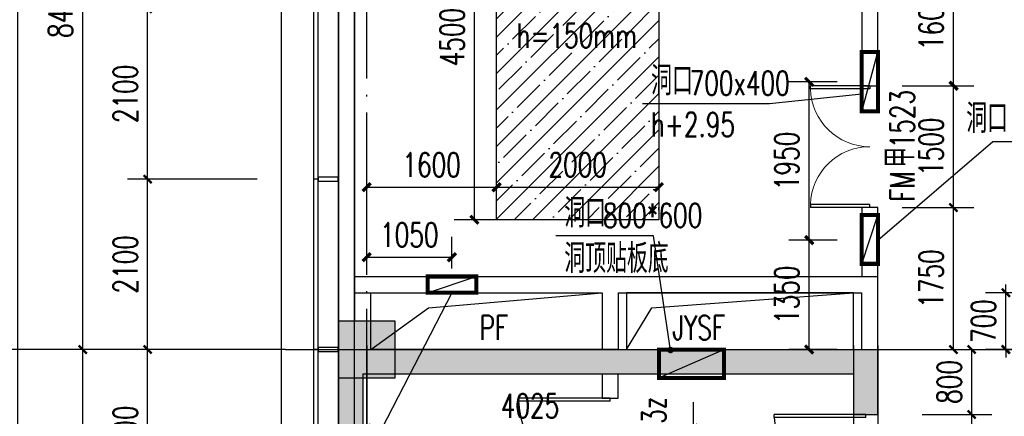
# Model space of a CAD drawing. Extents: x 797781 to 1255204, y 21234 to 1024248.
# Tile 676 of 1056: x 892231 to 904366, y 768608 to 773496. Entities that reach past the tile are written whole.
import ezdxf

# ---------------------------------------------------------------- set-up
doc = ezdxf.new("R2010")
doc.units = 0
doc.header["$LTSCALE"] = 1000
doc.header["$MEASUREMENT"] = 0
doc.linetypes.add('230303生产综合楼-平面图_t8$0$DOTE', pattern=[2.42, 2, -0.2, 0.02, -0.2])
for name, color, linetype in [('230303生产综合楼-平面图_t8$0$3T_WOOD', 21, 'Continuous'), ('230303生产综合楼-平面图_t8$0$AXIS', 3, 'Continuous'), ('230303生产综合楼-平面图_t8$0$COLUMN', 40, 'Continuous'), ('230303生产综合楼-平面图_t8$0$CURTWALL', 4, 'Continuous'), ('230303生产综合楼-平面图_t8$0$DIM_LEAD', 3, 'Continuous'), ('230303生产综合楼-平面图_t8$0$DOOR_FIRE', 4, 'Continuous'), ('230303生产综合楼-平面图_t8$0$DOOR_FIRE_TEXT', 7, 'Continuous'), ('230303生产综合楼-平面图_t8$0$DOTE', 1, '230303生产综合楼-平面图_t8$0$DOTE'), ('230303生产综合楼-平面图_t8$0$PUB_DIM', 3, 'Continuous'), ('230303生产综合楼-平面图_t8$0$PUB_HATCH', 8, 'Continuous'), ('230303生产综合楼-平面图_t8$0$PUB_TEXT', 7, 'Continuous'), ('230303生产综合楼-平面图_t8$0$STAIR', 2, 'Continuous'), ('230303生产综合楼-平面图_t8$0$WALL', 40, 'Continuous'), ('230303生产综合楼-平面图_t8$0$条件', 7, 'Continuous'), ('230303生产综合楼-平面图_t8$0$板洞', 6, 'Continuous'), ('230303生产综合楼-平面图_t8$0$水管', 4, 'Continuous'), ('230303生产综合楼-平面图_t8$0$看线', 115, 'Continuous'), ('A-暖通提建筑洞口', 1, 'Continuous'), ('DIM_LEAD', 3, 'Continuous'), ('DUCT-新风设备标注', 3, 'Continuous'), ('PUB_DIM', 3, 'Continuous'), ('PUB_HATCH', 8, 'Continuous'), ('PUB_TEXT', 7, 'Continuous'), ('空调洞口', 1, 'Continuous')]:
    doc.layers.add(name, color=color, linetype=linetype)
doc.styles.add('230303生产综合楼-平面图_t8$0$_TCH_DIM', font='SIMPLEX', dxfattribs={"bigfont": 'GBCBIG'})
doc.styles.add('230303生产综合楼-平面图_T8$0$_TCH_DIM_T3', font='SIMPLEX', dxfattribs={"width": 0.705882, "bigfont": 'GBCBIG'})
doc.styles.add('230303生产综合楼-平面图_t8$0$_TCH_WINDOW', font='SIMPLEX', dxfattribs={"height": 3.5, "bigfont": 'GBCBIG'})
doc.styles.add('_TCH_DIM', font='SIMPLEX', dxfattribs={"bigfont": 'GBCBIG'})
doc.styles.add('_TCH_DIM_T3', font='SIMPLEX', dxfattribs={"width": 0.705882, "bigfont": 'GBCBIG'})
doc.dimstyles.new('230303生产综合楼-平面图_T8$0$_TCH_ARCH&&100', dxfattribs={"dimtxt": 297.5, "dimasz": 100, "dimexe": 250, "dimexo": 300, "dimgap": 126.25, "dimtad": 1, "dimdec": 0, "dimzin": 0, "dimdsep": 46, "dimtxsty": '230303生产综合楼-平面图_T8$0$_TCH_DIM_T3', "dimblk": '230303生产综合楼-平面图_t8$0$_ArchTick', "dimcen": 0.09, "dimclrt": 7, "dimazin": 2, "dimtfac": 1, "dimtdec": 0, "dimtix": 1, "dimtmove": 2, "dimatfit": 3, "dimfxl": 1, "dimtolj": 1, "dimtzin": 0, "dimarcsym": 0})
doc.dimstyles.new('_TCH_ARCH&&100', dxfattribs={"dimtxt": 297.5, "dimasz": 100, "dimexe": 250, "dimexo": 300, "dimgap": 126.25, "dimtad": 1, "dimdec": 0, "dimzin": 0, "dimdsep": 46, "dimtxsty": '_TCH_DIM_T3', "dimblk": 'ARCHTICK', "dimcen": 0.09, "dimclrt": 7, "dimazin": 2, "dimtfac": 1, "dimtdec": 0, "dimtix": 1, "dimtmove": 2, "dimatfit": 3, "dimfxl": 1, "dimtolj": 1, "dimtzin": 0, "dimarcsym": 0})

# ---------------------------------------------------------------- blocks, each defined once
blk = doc.blocks.new('_ArchTick')
at = {"color": 0, "linetype": 'ByBlock', "const_width": 0.4}
blk.add_lwpolyline([(-0.5, -0.5), (0.5, 0.5)], dxfattribs=at)
blk = doc.blocks.new('*D6692')
at = {"layer": 'Defpoints', "color": 0, "transparency": 16777216}
for p in [(695604, 763846), (696236, 763846), (695604, 762246)]:
    blk.add_point(p, dxfattribs=at)
at = {"layer": 'PUB_DIM', "color": 0, "lineweight": -2, "transparency": 16777216}
for p, q in [((695904, 763846), (696486, 763846)), ((696236, 762246), (696236, 763846)), ((695904, 762246), (696486, 762246))]:
    blk.add_line(p, q, dxfattribs=at)
at = {"layer": 'PUB_DIM', "color": 0, "lineweight": -2, "transparency": 16777216, "xscale": 100, "yscale": 100, "zscale": 100}
for p, rotation in [((696236, 763846), 90), ((696236, 762246), 270)]:
    blk.add_blockref('_ArchTick', p, dxfattribs=dict(at, rotation=rotation))
at = {"layer": 'PUB_DIM', "color": 7, "transparency": 16777216, "insert": (695961, 763046), "char_height": 297.5, "attachment_point": 5, "rotation": 90, "style": '_TCH_DIM_T3'}
blk.add_mtext('\\A1;1600', dxfattribs=at)
blk = doc.blocks.new('*D6601')
at = {"layer": 'Defpoints', "color": 0, "transparency": 16777216}
for p in [(674231, 778588), (673181, 778150), (674231, 778150)]:
    blk.add_point(p, dxfattribs=at)
at = {"layer": 'PUB_DIM', "color": 0, "lineweight": -2, "transparency": 16777216}
for p, q in [((673181, 778450), (673181, 778838)), ((674231, 778450), (674231, 778838)), ((673181, 778588), (674231, 778588))]:
    blk.add_line(p, q, dxfattribs=at)
at = {"layer": 'PUB_DIM', "color": 0, "lineweight": -2, "transparency": 16777216, "xscale": 100, "yscale": 100, "zscale": 100, "rotation": 180}
blk.add_blockref('_ArchTick', (673181, 778588), dxfattribs=at)
at = {"layer": 'PUB_DIM', "color": 0, "lineweight": -2, "transparency": 16777216, "xscale": 100, "yscale": 100, "zscale": 100}
blk.add_blockref('_ArchTick', (674231, 778588), dxfattribs=at)
at = {"layer": 'PUB_DIM', "color": 7, "transparency": 16777216, "insert": (673706, 778863), "char_height": 297.5, "attachment_point": 5, "style": '_TCH_DIM_T3'}
blk.add_mtext('\\A1;1050', dxfattribs=at)
blk = doc.blocks.new('*D6604')
at = {"layer": 'Defpoints', "color": 0, "transparency": 16777216}
for p in [(678634, 778799), (679281, 778799), (679281, 777450)]:
    blk.add_point(p, dxfattribs=at)
at = {"layer": 'PUB_DIM', "color": 0, "lineweight": -2, "transparency": 16777216}
for p, q in [((678981, 778799), (678384, 778799)), ((678634, 777450), (678634, 778799)), ((678981, 777450), (678384, 777450))]:
    blk.add_line(p, q, dxfattribs=at)
at = {"layer": 'PUB_DIM', "color": 0, "lineweight": -2, "transparency": 16777216, "xscale": 100, "yscale": 100, "zscale": 100}
for p, rotation in [((678634, 778799), 90), ((678634, 777450), 270)]:
    blk.add_blockref('_ArchTick', p, dxfattribs=dict(at, rotation=rotation))
at = {"layer": 'PUB_DIM', "color": 7, "transparency": 16777216, "insert": (678359, 778125), "char_height": 297.5, "attachment_point": 5, "rotation": 90, "style": '_TCH_DIM_T3'}
blk.add_mtext('\\A1;1350', dxfattribs=at)
blk = doc.blocks.new('*D6605')
at = {"layer": 'Defpoints', "color": 0, "transparency": 16777216}
for p in [(678634, 780749), (679281, 780749), (679281, 778799)]:
    blk.add_point(p, dxfattribs=at)
at = {"layer": 'PUB_DIM', "color": 0, "lineweight": -2, "transparency": 16777216}
for p, q in [((678981, 780749), (678384, 780749)), ((678634, 778799), (678634, 780749)), ((678981, 778799), (678384, 778799))]:
    blk.add_line(p, q, dxfattribs=at)
at = {"layer": 'PUB_DIM', "color": 0, "lineweight": -2, "transparency": 16777216, "xscale": 100, "yscale": 100, "zscale": 100}
for p, rotation in [((678634, 780749), 90), ((678634, 778799), 270)]:
    blk.add_blockref('_ArchTick', p, dxfattribs=dict(at, rotation=rotation))
at = {"layer": 'PUB_DIM', "color": 7, "transparency": 16777216, "insert": (678359, 779774), "char_height": 297.5, "attachment_point": 5, "rotation": 90, "style": '_TCH_DIM_T3'}
blk.add_mtext('\\A1;1950', dxfattribs=at)
blk = doc.blocks.new('230303生产综合楼-平面图_t8$0$_ArchTick')
at = {"color": 0, "linetype": 'ByBlock', "const_width": 0.3}
blk.add_lwpolyline([(-0.5, -0.5), (0.5, 0.5)], dxfattribs=at)
blk = doc.blocks.new('*D6336')
at = {"layer": '230303生产综合楼-平面图_t8$0$PUB_DIM', "color": 0, "lineweight": -2, "transparency": 16777216}
for p, q in [((1032881, 565950), (1032881, 566050)), ((1033030, 565950), (1032631, 565950)), ((1032881, 565250), (1032881, 565950)), ((1033030, 565250), (1032631, 565250)), ((1032881, 565250), (1032881, 565150))]:
    blk.add_line(p, q, dxfattribs=at)
at = {"layer": 'Defpoints', "color": 0, "transparency": 16777216}
for p in [(1032881, 565950), (1033330, 565950), (1033330, 565250)]:
    blk.add_point(p, dxfattribs=at)
at = {"layer": '230303生产综合楼-平面图_t8$0$PUB_DIM', "color": 0, "lineweight": -2, "transparency": 16777216, "xscale": 100, "yscale": 100, "zscale": 100}
for p, rotation in [((1032881, 565950), 270), ((1032881, 565250), 90)]:
    blk.add_blockref('230303生产综合楼-平面图_t8$0$_ArchTick', p, dxfattribs=dict(at, rotation=rotation))
at = {"layer": '230303生产综合楼-平面图_t8$0$PUB_DIM', "color": 7, "transparency": 16777216, "insert": (1032606, 565600), "char_height": 297.5, "attachment_point": 5, "rotation": 90, "style": '230303生产综合楼-平面图_T8$0$_TCH_DIM_T3'}
blk.add_mtext('\\A1;700', dxfattribs=at)
blk = doc.blocks.new('230303生产综合楼-平面图_t8$0$6WLGJ')
at = {"layer": '230303生产综合楼-平面图_t8$0$3T_WOOD'}
for points in [[(1012941, 380487), (1012891, 380487)], [(1012941, 378387), (1012891, 378387)], [(1012941, 378387), (1012891, 378387)]]:
    blk.add_lwpolyline(points, dxfattribs=at)
for points in [[(1012941, 380512), (1012941, 380462), (1013191, 380462), (1013191, 380512)], [(1012941, 378412), (1012941, 378362), (1013191, 378362), (1013191, 378412)]]:
    blk.add_lwpolyline(points, close=True, dxfattribs=at)
blk = doc.blocks.new('230303生产综合楼-平面图_t8$0$$DorLib2D$00000225')
at = {"color": 0}
for p, q in [((0.475, -0.0014), (0.475, 0.7521)), ((0.475, 0.7521), (0.5, 0.7521)), ((0.5, -0.0014), (0.5, 0.7521)), ((-0.5, 0), (-0.5, 0.252)), ((-0.475, 0.252), (-0.5, 0.252)), ((-0.475, 0), (-0.475, 0.252)), ((-0.475, 0), (-0.5, 0)), ((0.475, -0.0014), (0.5, -0.0014))]:
    blk.add_line(p, q, dxfattribs=at)
for centre, radius, start, end in [((0.5046, -0.0019), 0.7546, 92.24927, 179.72377), ((-0.5008, 0.0026), 0.2508, 359.78987, 84.09744)]:
    blk.add_arc(centre, radius, start, end, dxfattribs=at)
blk = doc.blocks.new('*D6264')
at = {"layer": '230303生产综合楼-平面图_t8$0$PUB_DIM', "color": 0, "lineweight": -2, "transparency": 16777216}
for p, q in [((729893, 280068), (730754, 280068)), ((730504, 278568), (730504, 280068)), ((729893, 278568), (730754, 278568))]:
    blk.add_line(p, q, dxfattribs=at)
at = {"layer": 'Defpoints', "color": 0, "transparency": 16777216}
for p in [(729593, 280068), (730504, 280068), (729593, 278568)]:
    blk.add_point(p, dxfattribs=at)
at = {"layer": '230303生产综合楼-平面图_t8$0$PUB_DIM', "color": 0, "lineweight": -2, "transparency": 16777216, "xscale": 100, "yscale": 100, "zscale": 100}
for p, rotation in [((730504, 280068), 90), ((730504, 278568), 270)]:
    blk.add_blockref('230303生产综合楼-平面图_t8$0$_ArchTick', p, dxfattribs=dict(at, rotation=rotation))
at = {"layer": '230303生产综合楼-平面图_t8$0$PUB_DIM', "color": 7, "transparency": 16777216, "insert": (730229, 279318), "char_height": 297.5, "attachment_point": 5, "rotation": 90, "style": '230303生产综合楼-平面图_T8$0$_TCH_DIM_T3'}
blk.add_mtext('\\A1;1500', dxfattribs=at)
blk = doc.blocks.new('*D6265')
at = {"layer": '230303生产综合楼-平面图_t8$0$PUB_DIM', "color": 0, "lineweight": -2, "transparency": 16777216}
for p, q in [((729893, 280868), (730754, 280868)), ((730504, 280068), (730504, 280868)), ((729893, 280068), (730754, 280068))]:
    blk.add_line(p, q, dxfattribs=at)
at = {"layer": 'Defpoints', "color": 0, "transparency": 16777216}
for p in [(729593, 280868), (730504, 280868), (729593, 280068)]:
    blk.add_point(p, dxfattribs=at)
at = {"layer": '230303生产综合楼-平面图_t8$0$PUB_DIM', "color": 0, "lineweight": -2, "transparency": 16777216, "xscale": 100, "yscale": 100, "zscale": 100}
for p, rotation in [((730504, 280868), 90), ((730504, 280068), 270)]:
    blk.add_blockref('230303生产综合楼-平面图_t8$0$_ArchTick', p, dxfattribs=dict(at, rotation=rotation))
at = {"layer": '230303生产综合楼-平面图_t8$0$PUB_DIM', "color": 7, "transparency": 16777216, "insert": (730229, 280468), "char_height": 297.5, "attachment_point": 5, "rotation": 90, "style": '230303生产综合楼-平面图_T8$0$_TCH_DIM_T3'}
blk.add_mtext('\\A1;800', dxfattribs=at)
blk = doc.blocks.new('*D6268')
at = {"layer": '230303生产综合楼-平面图_t8$0$PUB_DIM', "color": 0, "lineweight": -2, "transparency": 16777216}
for p, q in [((723048, 280218), (723048, 279648)), ((727073, 280218), (727073, 279648)), ((723048, 279898), (727073, 279898))]:
    blk.add_line(p, q, dxfattribs=at)
at = {"layer": 'Defpoints', "color": 0, "transparency": 16777216}
for p in [(723048, 280518), (727073, 280518), (727073, 279898)]:
    blk.add_point(p, dxfattribs=at)
at = {"layer": '230303生产综合楼-平面图_t8$0$PUB_DIM', "color": 0, "lineweight": -2, "transparency": 16777216, "xscale": 100, "yscale": 100, "zscale": 100}
for p, rotation in [((723048, 279898), 179.9996563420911), ((727073, 279898), 359.9996563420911)]:
    blk.add_blockref('230303生产综合楼-平面图_t8$0$_ArchTick', p, dxfattribs=dict(at, rotation=rotation))
at = {"layer": '230303生产综合楼-平面图_t8$0$PUB_DIM', "color": 7, "transparency": 16777216, "insert": (725061, 280173), "char_height": 297.5, "attachment_point": 5, "rotation": 359.9997, "style": '230303生产综合楼-平面图_T8$0$_TCH_DIM_T3'}
blk.add_mtext('\\A1;4025', dxfattribs=at)
blk = doc.blocks.new('*D2484')
at = {"layer": 'Defpoints', "color": 0, "transparency": 16777216}
for p in [(896508, 769781), (902508, 769781), (902508, 767383)]:
    blk.add_point(p, dxfattribs=at)
at = {"layer": 'PUB_DIM', "color": 0, "lineweight": -2, "transparency": 16777216}
for p, q in [((896508, 769481), (896508, 767133)), ((902508, 769481), (902508, 767133)), ((896508, 767383), (902508, 767383))]:
    blk.add_line(p, q, dxfattribs=at)
at = {"layer": 'PUB_DIM', "color": 0, "lineweight": -2, "transparency": 16777216, "xscale": 100, "yscale": 100, "zscale": 100, "rotation": 180}
blk.add_blockref('_ArchTick', (896508, 767383), dxfattribs=at)
at = {"layer": 'PUB_DIM', "color": 0, "lineweight": -2, "transparency": 16777216, "xscale": 100, "yscale": 100, "zscale": 100}
blk.add_blockref('_ArchTick', (902508, 767383), dxfattribs=at)
at = {"layer": 'PUB_DIM', "color": 7, "transparency": 16777216, "insert": (899508, 767658), "char_height": 297.5, "attachment_point": 5, "style": '_TCH_DIM_T3'}
blk.add_mtext('\\A1;6000', dxfattribs=at)
blk = doc.blocks.new('*D2485')
at = {"layer": 'Defpoints', "color": 0, "transparency": 16777216}
for p in [(902508, 769781), (902808, 769781), (902808, 767383)]:
    blk.add_point(p, dxfattribs=at)
at = {"layer": 'PUB_DIM', "color": 0, "lineweight": -2, "transparency": 16777216}
for p, q in [((902508, 769481), (902508, 767133)), ((902808, 769481), (902808, 767133)), ((902508, 767383), (902808, 767383))]:
    blk.add_line(p, q, dxfattribs=at)
at = {"layer": 'PUB_DIM', "color": 0, "lineweight": -2, "transparency": 16777216, "xscale": 100, "yscale": 100, "zscale": 100, "rotation": 180}
blk.add_blockref('_ArchTick', (902508, 767383), dxfattribs=at)
at = {"layer": 'PUB_DIM', "color": 0, "lineweight": -2, "transparency": 16777216, "xscale": 100, "yscale": 100, "zscale": 100}
blk.add_blockref('_ArchTick', (902808, 767383), dxfattribs=at)
at = {"layer": 'PUB_DIM', "color": 7, "transparency": 16777216, "insert": (903178, 767658), "char_height": 297.5, "attachment_point": 5, "style": '_TCH_DIM_T3'}
blk.add_mtext('\\A1;300', dxfattribs=at)
blk = doc.blocks.new('*D2972')
at = {"layer": 'Defpoints', "color": 0, "transparency": 16777216}
for p in [(897835, 775531), (898667, 775531), (898667, 771031)]:
    blk.add_point(p, dxfattribs=at)
at = {"layer": 'PUB_DIM', "color": 0, "lineweight": -2, "transparency": 16777216}
for p, q in [((898367, 775531), (897585, 775531)), ((897835, 771031), (897835, 775531)), ((898367, 771031), (897585, 771031))]:
    blk.add_line(p, q, dxfattribs=at)
at = {"layer": 'PUB_DIM', "color": 0, "lineweight": -2, "transparency": 16777216, "xscale": 100, "yscale": 100, "zscale": 100}
for p, rotation in [((897835, 775531), 90), ((897835, 771031), 270)]:
    blk.add_blockref('_ArchTick', p, dxfattribs=dict(at, rotation=rotation))
at = {"layer": 'PUB_DIM', "color": 7, "transparency": 16777216, "insert": (897560, 773281), "char_height": 297.5, "attachment_point": 5, "rotation": 90, "style": '_TCH_DIM_T3'}
blk.add_mtext('\\A1;4500', dxfattribs=at)
blk = doc.blocks.new('*D2974')
at = {"layer": 'Defpoints', "color": 0, "transparency": 16777216}
for p in [(896508, 771449), (898108, 771449), (898108, 771432)]:
    blk.add_point(p, dxfattribs=at)
at = {"layer": 'PUB_DIM', "color": 0, "lineweight": -2, "transparency": 16777216}
for p, q in [((896508, 771432), (898108, 771432)), ((896508, 771149), (896508, 771182)), ((898108, 771149), (898108, 771182))]:
    blk.add_line(p, q, dxfattribs=at)
at = {"layer": 'PUB_DIM', "color": 0, "lineweight": -2, "transparency": 16777216, "xscale": 100, "yscale": 100, "zscale": 100, "rotation": 180}
blk.add_blockref('_ArchTick', (896508, 771432), dxfattribs=at)
at = {"layer": 'PUB_DIM', "color": 0, "lineweight": -2, "transparency": 16777216, "xscale": 100, "yscale": 100, "zscale": 100}
blk.add_blockref('_ArchTick', (898108, 771432), dxfattribs=at)
at = {"layer": 'PUB_DIM', "color": 7, "transparency": 16777216, "insert": (897308, 771707), "char_height": 297.5, "attachment_point": 5, "style": '_TCH_DIM_T3'}
blk.add_mtext('\\A1;1600', dxfattribs=at)
blk = doc.blocks.new('*D2975')
at = {"layer": 'Defpoints', "color": 0, "transparency": 16777216}
for p in [(898108, 771449), (900108, 771449), (900108, 771432)]:
    blk.add_point(p, dxfattribs=at)
at = {"layer": 'PUB_DIM', "color": 0, "lineweight": -2, "transparency": 16777216}
for p, q in [((898108, 771432), (900108, 771432)), ((898108, 771149), (898108, 771182)), ((900108, 771149), (900108, 771182))]:
    blk.add_line(p, q, dxfattribs=at)
at = {"layer": 'PUB_DIM', "color": 0, "lineweight": -2, "transparency": 16777216, "xscale": 100, "yscale": 100, "zscale": 100, "rotation": 180}
blk.add_blockref('_ArchTick', (898108, 771432), dxfattribs=at)
at = {"layer": 'PUB_DIM', "color": 0, "lineweight": -2, "transparency": 16777216, "xscale": 100, "yscale": 100, "zscale": 100}
blk.add_blockref('_ArchTick', (900108, 771432), dxfattribs=at)
at = {"layer": 'PUB_DIM', "color": 7, "transparency": 16777216, "insert": (899108, 771707), "char_height": 297.5, "attachment_point": 5, "style": '_TCH_DIM_T3'}
blk.add_mtext('\\A1;2000', dxfattribs=at)
blk = doc.blocks.new('*D4780')
at = {"layer": '230303生产综合楼-平面图_t8$0$PUB_DIM', "color": 0, "lineweight": -2, "transparency": 16777216}
for p, q in [((903108, 772681), (903989, 772681)), ((903739, 771181), (903739, 772681)), ((903108, 771181), (903989, 771181))]:
    blk.add_line(p, q, dxfattribs=at)
at = {"layer": 'Defpoints', "color": 0, "transparency": 16777216}
for p in [(902808, 772681), (903739, 772681), (902808, 771181)]:
    blk.add_point(p, dxfattribs=at)
at = {"layer": '230303生产综合楼-平面图_t8$0$PUB_DIM', "color": 0, "lineweight": -2, "transparency": 16777216, "xscale": 100, "yscale": 100, "zscale": 100}
for p, rotation in [((903739, 772681), 90), ((903739, 771181), 270)]:
    blk.add_blockref('230303生产综合楼-平面图_t8$0$_ArchTick', p, dxfattribs=dict(at, rotation=rotation))
at = {"layer": '230303生产综合楼-平面图_t8$0$PUB_DIM', "color": 7, "transparency": 16777216, "insert": (903464, 771931), "char_height": 297.5, "attachment_point": 5, "rotation": 90, "style": '230303生产综合楼-平面图_T8$0$_TCH_DIM_T3'}
blk.add_mtext('\\A1;1500', dxfattribs=at)
blk = doc.blocks.new('*D4781')
at = {"layer": '230303生产综合楼-平面图_t8$0$PUB_DIM', "color": 0, "lineweight": -2, "transparency": 16777216}
for p, q in [((903108, 771181), (903989, 771181)), ((903739, 769431), (903739, 771181)), ((903108, 769431), (903989, 769431))]:
    blk.add_line(p, q, dxfattribs=at)
at = {"layer": 'Defpoints', "color": 0, "transparency": 16777216}
for p in [(902808, 771181), (903739, 771181), (902808, 769431)]:
    blk.add_point(p, dxfattribs=at)
at = {"layer": '230303生产综合楼-平面图_t8$0$PUB_DIM', "color": 0, "lineweight": -2, "transparency": 16777216, "xscale": 100, "yscale": 100, "zscale": 100}
for p, rotation in [((903739, 771181), 90), ((903739, 769431), 270)]:
    blk.add_blockref('230303生产综合楼-平面图_t8$0$_ArchTick', p, dxfattribs=dict(at, rotation=rotation))
at = {"layer": '230303生产综合楼-平面图_t8$0$PUB_DIM', "color": 7, "transparency": 16777216, "insert": (903464, 770306), "char_height": 297.5, "attachment_point": 5, "rotation": 90, "style": '230303生产综合楼-平面图_T8$0$_TCH_DIM_T3'}
blk.add_mtext('\\A1;1750', dxfattribs=at)
blk = doc.blocks.new('*D5622')
at = {"layer": '230303生产综合楼-平面图_t8$0$AXIS', "color": 0, "lineweight": -2, "transparency": 16777216}
for p, q in [((895158, 769431), (893558, 769431)), ((893808, 767331), (893808, 769431)), ((895158, 767331), (893558, 767331))]:
    blk.add_line(p, q, dxfattribs=at)
at = {"layer": 'Defpoints', "color": 0, "transparency": 16777216}
for p in [(893808, 769431), (895458, 769431), (895458, 767331)]:
    blk.add_point(p, dxfattribs=at)
at = {"layer": '230303生产综合楼-平面图_t8$0$AXIS', "color": 0, "lineweight": -2, "transparency": 16777216, "xscale": 100, "yscale": 100, "zscale": 100}
for p, rotation in [((893808, 769431), 90), ((893808, 767331), 270)]:
    blk.add_blockref('230303生产综合楼-平面图_t8$0$_ArchTick', p, dxfattribs=dict(at, rotation=rotation))
at = {"layer": '230303生产综合楼-平面图_t8$0$AXIS', "color": 7, "transparency": 16777216, "insert": (893533, 768381), "char_height": 297.5, "attachment_point": 5, "rotation": 90, "style": '230303生产综合楼-平面图_T8$0$_TCH_DIM_T3'}
blk.add_mtext('\\A1;2100', dxfattribs=at)
blk = doc.blocks.new('*D5623')
at = {"layer": '230303生产综合楼-平面图_t8$0$AXIS', "color": 0, "lineweight": -2, "transparency": 16777216}
for p, q in [((895158, 771531), (893558, 771531)), ((893808, 769431), (893808, 771531)), ((895158, 769431), (893558, 769431))]:
    blk.add_line(p, q, dxfattribs=at)
at = {"layer": 'Defpoints', "color": 0, "transparency": 16777216}
for p in [(893808, 771531), (895458, 771531), (895458, 769431)]:
    blk.add_point(p, dxfattribs=at)
at = {"layer": '230303生产综合楼-平面图_t8$0$AXIS', "color": 0, "lineweight": -2, "transparency": 16777216, "xscale": 100, "yscale": 100, "zscale": 100}
for p, rotation in [((893808, 771531), 90), ((893808, 769431), 270)]:
    blk.add_blockref('230303生产综合楼-平面图_t8$0$_ArchTick', p, dxfattribs=dict(at, rotation=rotation))
at = {"layer": '230303生产综合楼-平面图_t8$0$AXIS', "color": 7, "transparency": 16777216, "insert": (893533, 770481), "char_height": 297.5, "attachment_point": 5, "rotation": 90, "style": '230303生产综合楼-平面图_T8$0$_TCH_DIM_T3'}
blk.add_mtext('\\A1;2100', dxfattribs=at)
blk = doc.blocks.new('*D5624')
at = {"layer": '230303生产综合楼-平面图_t8$0$AXIS', "color": 0, "lineweight": -2, "transparency": 16777216}
for p, q in [((895158, 773631), (893558, 773631)), ((893808, 771531), (893808, 773631)), ((895158, 771531), (893558, 771531))]:
    blk.add_line(p, q, dxfattribs=at)
at = {"layer": 'Defpoints', "color": 0, "transparency": 16777216}
for p in [(893808, 773631), (895458, 773631), (895458, 771531)]:
    blk.add_point(p, dxfattribs=at)
at = {"layer": '230303生产综合楼-平面图_t8$0$AXIS', "color": 0, "lineweight": -2, "transparency": 16777216, "xscale": 100, "yscale": 100, "zscale": 100}
for p, rotation in [((893808, 773631), 90), ((893808, 771531), 270)]:
    blk.add_blockref('230303生产综合楼-平面图_t8$0$_ArchTick', p, dxfattribs=dict(at, rotation=rotation))
at = {"layer": '230303生产综合楼-平面图_t8$0$AXIS', "color": 7, "transparency": 16777216, "insert": (893533, 772581), "char_height": 297.5, "attachment_point": 5, "rotation": 90, "style": '230303生产综合楼-平面图_T8$0$_TCH_DIM_T3'}
blk.add_mtext('\\A1;2100', dxfattribs=at)
blk = doc.blocks.new('*D6177')
at = {"layer": '230303生产综合楼-平面图_t8$0$AXIS', "color": 0, "lineweight": -2, "transparency": 16777216}
for p, q in [((895208, 769431), (892758, 769431)), ((893008, 761031), (893008, 769431)), ((895208, 761031), (892758, 761031))]:
    blk.add_line(p, q, dxfattribs=at)
at = {"layer": 'Defpoints', "color": 0, "transparency": 16777216}
for p in [(893008, 769431), (895508, 769431), (895508, 761031)]:
    blk.add_point(p, dxfattribs=at)
at = {"layer": '230303生产综合楼-平面图_t8$0$AXIS', "color": 0, "lineweight": -2, "transparency": 16777216, "xscale": 100, "yscale": 100, "zscale": 100}
for p, rotation in [((893008, 769431), 90), ((893008, 761031), 270)]:
    blk.add_blockref('230303生产综合楼-平面图_t8$0$_ArchTick', p, dxfattribs=dict(at, rotation=rotation))
at = {"layer": '230303生产综合楼-平面图_t8$0$AXIS', "color": 7, "transparency": 16777216, "insert": (892733, 765231), "char_height": 297.5, "attachment_point": 5, "rotation": 90, "style": '230303生产综合楼-平面图_T8$0$_TCH_DIM_T3'}
blk.add_mtext('\\A1;8400', dxfattribs=at)
blk = doc.blocks.new('*D6178')
at = {"layer": '230303生产综合楼-平面图_t8$0$AXIS', "color": 0, "lineweight": -2, "transparency": 16777216}
for p, q in [((895208, 777831), (892758, 777831)), ((893008, 769431), (893008, 777831)), ((895208, 769431), (892758, 769431))]:
    blk.add_line(p, q, dxfattribs=at)
at = {"layer": 'Defpoints', "color": 0, "transparency": 16777216}
for p in [(893008, 777831), (895508, 777831), (895508, 769431)]:
    blk.add_point(p, dxfattribs=at)
at = {"layer": '230303生产综合楼-平面图_t8$0$AXIS', "color": 0, "lineweight": -2, "transparency": 16777216, "xscale": 100, "yscale": 100, "zscale": 100}
for p, rotation in [((893008, 777831), 90), ((893008, 769431), 270)]:
    blk.add_blockref('230303生产综合楼-平面图_t8$0$_ArchTick', p, dxfattribs=dict(at, rotation=rotation))
at = {"layer": '230303生产综合楼-平面图_t8$0$AXIS', "color": 7, "transparency": 16777216, "insert": (892733, 773631), "char_height": 297.5, "attachment_point": 5, "rotation": 90, "style": '230303生产综合楼-平面图_T8$0$_TCH_DIM_T3'}
blk.add_mtext('\\A1;8400', dxfattribs=at)
blk = doc.blocks.new('*D6180')
at = {"layer": '230303生产综合楼-平面图_t8$0$AXIS', "color": 0, "lineweight": -2, "transparency": 16777216}
for p, q in [((895208, 781131), (891958, 781131)), ((892208, 757731), (892208, 781131)), ((895208, 757731), (891958, 757731))]:
    blk.add_line(p, q, dxfattribs=at)
at = {"layer": 'Defpoints', "color": 0, "transparency": 16777216}
for p in [(892208, 781131), (895508, 781131), (895508, 757731)]:
    blk.add_point(p, dxfattribs=at)
at = {"layer": '230303生产综合楼-平面图_t8$0$AXIS', "color": 0, "lineweight": -2, "transparency": 16777216, "xscale": 100, "yscale": 100, "zscale": 100}
for p, rotation in [((892208, 781131), 90), ((892208, 757731), 270)]:
    blk.add_blockref('230303生产综合楼-平面图_t8$0$_ArchTick', p, dxfattribs=dict(at, rotation=rotation))
at = {"layer": '230303生产综合楼-平面图_t8$0$AXIS', "color": 7, "transparency": 16777216, "insert": (891933, 769431), "char_height": 297.5, "attachment_point": 5, "rotation": 90, "style": '230303生产综合楼-平面图_T8$0$_TCH_DIM_T3'}
blk.add_mtext('\\A1;23400', dxfattribs=at)
blk = doc.blocks.new('230303生产综合楼-平面图_t8$0$$DorLib2D$00000002')
for p, q in [((-0.5, 0), (-0.5, 0.4875)), ((-0.475, 0.4875), (-0.5, 0.4875)), ((-0.475, 0), (-0.475, 0.4875)), ((0.475, 0), (0.475, 0.4875)), ((0.475, 0.4875), (0.5, 0.4875)), ((0.5, 0), (0.5, 0.4875)), ((-0.5, 0), (-0.475, 0)), ((0.5, 0), (0.475, 0))]:
    blk.add_line(p, q)
at = {"lineweight": 13}
for centre, start, end in [((-0.4875, 0), 0, 88.53072), ((0.4875, 0), 91.46928, 180)]:
    blk.add_arc(centre, 0.4875, start, end, dxfattribs=at)
blk = doc.blocks.new('_FZH')
blk.add_lwpolyline([(-0.5, -0.5), (0.5, -0.5), (0.5, 0.5), (-0.5, 0.5)], close=True)
at = {"layer": 'PUB_HATCH'}
blk.add_solid([(-0.5, -0.5), (0.5, -0.5), (-0.5, 0.5), (0.5, 0.5)], dxfattribs=at)
blk = doc.blocks.new('10FRD')
at = {"layer": 'PUB_DIM'}
dim = blk.add_aligned_dim(p1=(695604.4, 762245.9), p2=(695604.4, 763845.6), distance=-631.4, dimstyle='_TCH_ARCH&&100', dxfattribs=at)
dim.commit()
dim.dimension.update_dxf_attribs({"geometry": '*D6692', "text_midpoint": (695960.7, 763045.7)})
blk = doc.blocks.new('10FND10')
at = {"layer": 'A-暖通提建筑洞口', "const_width": 50}
for points in [[(679281.2, 781115), (679481.2, 781115), (679481.2, 780385), (679281.2, 780385)], [(679281.2, 779106.3), (679481.2, 779106.3), (679481.2, 778506.3), (679281.2, 778506.3)], [(673930.8, 778349.9), (674530.8, 778349.9), (674530.8, 778149.9), (673930.8, 778149.9)]]:
    blk.add_lwpolyline(points, close=True, dxfattribs=at)
at = {"layer": 'A-暖通提建筑洞口'}
blk.add_lwpolyline([(673930.8, 778149.9), (674530.8, 778349.9)], dxfattribs=at)
at = {"layer": 'DIM_LEAD'}
for p, q in [((679281.3, 780597.7), (678143.4, 780477.7)), ((678143.4, 780477.7), (676580, 780477.7)), ((679481.3, 778799.4), (680898.6, 780015.4)), ((679481.3, 778799.4), (680898.6, 780015.4)), ((680898.6, 780015.4), (682462, 780015.4)), ((674230.8, 778149.9), (673181.3, 776116.3))]:
    blk.add_line(p, q, dxfattribs=at)
at = {"layer": '空调洞口'}
for points in [[(679281.2, 780385), (679481.2, 781115)], [(679281.3, 778506.3), (679481.2, 779106.3)]]:
    blk.add_lwpolyline(points, dxfattribs=at)
at = {"layer": 'PUB_TEXT', "style": '_TCH_DIM'}
for p in [(676685, 780582.7), (680570.4, 780120.4)]:
    blk.add_text('洞口', height=357.45, dxfattribs=at).set_placement(p)
at = {"layer": 'PUB_TEXT', "style": '_TCH_DIM', "width": 0.705882}
for s, p in [('700x400', (677161.6, 780582.7)), ('h+2.95', (676685, 780075.2))]:
    blk.add_text(s, height=297.5, dxfattribs=at).set_placement(p)
at = {"layer": 'PUB_DIM'}
for p1, p2, distance, picture, middle in [((679281.3, 778799.4), (679281.3, 780749), 647.5, '*D6605', (678358.7, 779774.2)), ((673181.2517, 778149.9208), (674230.8088, 778149.9208), 438.0204, '*D6601', (673706.0302, 778862.9413)), ((679281.2512, 777449.9208), (679281.2512, 778799.4257), 647.5262, '*D6604', (678358.7251, 778124.6732))]:
    dim = blk.add_aligned_dim(p1=p1, p2=p2, distance=distance, dimstyle='_TCH_ARCH&&100', dxfattribs=at)
    dim.commit()
    dim.dimension.update_dxf_attribs({"geometry": picture, "text_midpoint": middle})
blk = doc.blocks.new('230303生产综合楼-平面图_t8$0$10-XHS')
at = {"layer": '230303生产综合楼-平面图_t8$0$PUB_DIM'}
dim = blk.add_aligned_dim(p1=(1033330.4, 565249.8), p2=(1033330.4, 565949.7), distance=449.6, dimstyle='230303生产综合楼-平面图_T8$0$_TCH_ARCH&&100', dxfattribs=at)
dim.commit()
dim.dimension.update_dxf_attribs({"geometry": '*D6336', "text_midpoint": (1032605.8, 565599.8)})
blk = doc.blocks.new('230303生产综合楼-平面图_t8$0$HXT-2')
at = {"layer": '230303生产综合楼-平面图_t8$0$PUB_HATCH'}
for points in [[(722698.3, 280867.9), (722998.3, 280567.9), (726048.3, 280567.9), (726048.3, 280867.9)], [(722998.3, 280567.9), (722698.3, 280867.9), (722698.3, 278767.9), (722998.3, 278767.9)], [(726048.3, 280867.9), (726048.3, 280567.9), (729048.3, 280567.9), (729348.3, 280867.9)], [(729048.3, 280567.9), (729048.3, 280067.9), (729348.3, 280067.9), (729348.3, 280867.9)]]:
    blk.add_hatch(color=256, dxfattribs=at).paths.add_polyline_path(points)
at = {"layer": '230303生产综合楼-平面图_t8$0$DIM_LEAD'}
for p, q in [((726583.3, 282267.1), (725378, 282267.1)), ((726792, 280862), (726583.3, 282267.1))]:
    blk.add_line(p, q, dxfattribs=at)
at = {"layer": '230303生产综合楼-平面图_t8$0$DIM_LEAD', "const_width": 40}
blk.add_lwpolyline([(726795, 280842.2, 1), (726789.1, 280881.7, 1)], format="xyb", close=True, dxfattribs=at)
at = {"layer": '230303生产综合楼-平面图_t8$0$STAIR'}
blk.add_line((723048.3, 272817.9), (723048.3, 280517.9), dxfattribs=at)
at = {"layer": '230303生产综合楼-平面图_t8$0$WALL'}
for p, q in [((722898.3, 281767.9), (726048.3, 281767.9)), ((722898.3, 281767.9), (722898.3, 281567.9)), ((726048.3, 281767.9), (729348.3, 281767.9)), ((729348.3, 280867.9), (729348.3, 281767.9)), ((722898.3, 281567.9), (725948.3, 281567.9)), ((725948.3, 281567.9), (725948.3, 280867.9)), ((726148.3, 281567.9), (726148.3, 280867.9)), ((726148.3, 281567.9), (729148.3, 281567.9)), ((729148.3, 280867.9), (729148.3, 281567.9)), ((722698.3, 280867.9), (726048.3, 280867.9)), ((722698.3, 280867.9), (722698.3, 278767.9)), ((726148.3, 280867.9), (725948.3, 280867.9)), ((726048.3, 280867.9), (729348.3, 280867.9)), ((729348.3, 280067.9), (729348.3, 280867.9)), ((722998.3, 280567.9), (726048.3, 280567.9)), ((722998.3, 280567.9), (722998.3, 278767.9)), ((725948.3, 280567.9), (725948.3, 280267.9)), ((726048.3, 280567.9), (729048.3, 280567.9)), ((726148.3, 280267.9), (726148.3, 280567.9)), ((729048.3, 280567.9), (729048.3, 280067.9)), ((725948.3, 280267.9), (726148.3, 280267.9)), ((729048.3, 280067.9), (729348.3, 280067.9))]:
    blk.add_line(p, q, dxfattribs=at)
at = {"layer": '230303生产综合楼-平面图_t8$0$条件', "color": 1, "const_width": 50, "elevation": 3050}
blk.add_lwpolyline([(726650, 280517.9), (726650, 280867.9), (727450, 280867.9), (727450, 280517.9), (726650, 280517.9)], dxfattribs=at)
at = {"layer": '230303生产综合楼-平面图_t8$0$条件', "color": 1, "elevation": 3050}
blk.add_lwpolyline([(726650, 280517.9), (727450, 280867.9)], dxfattribs=at)
at = {"layer": '230303生产综合楼-平面图_t8$0$板洞'}
for points in [[(723098.3, 280867.9), (723810.6, 281380.6), (725948.3, 281567.9)], [(726248.3, 280867.9), (726560.6, 281380.6), (729048.3, 281567.9)]]:
    blk.add_lwpolyline(points, dxfattribs=at)
for points in [[(723098.3, 281567.9), (725948.3, 281567.9), (725948.3, 280867.9), (723098.3, 280867.9)], [(726248.3, 280867.9), (729048.3, 280867.9), (729048.3, 281567.9), (726248.3, 281567.9)]]:
    blk.add_lwpolyline(points, close=True, dxfattribs=at)
at = {"layer": '230303生产综合楼-平面图_t8$0$DOOR_FIRE', "xscale": -1500, "yscale": -1500}
for p, zscale, rotation in [((726048.3, 279517.9), 200, 269.9999999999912), ((729198.3, 279317.9), 300, 270.0000000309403)]:
    blk.add_blockref('230303生产综合楼-平面图_t8$0$$DorLib2D$00000225', p, dxfattribs=dict(at, zscale=zscale, rotation=rotation))
at = {"layer": '230303生产综合楼-平面图_t8$0$DOOR_FIRE_TEXT', "style": '230303生产综合楼-平面图_t8$0$_TCH_WINDOW', "width": 0.705882}
blk.add_text('1523z', height=297.5, rotation=90, dxfattribs=at).set_placement((726735.8, 279412))
at = {"layer": '230303生产综合楼-平面图_t8$0$PUB_TEXT', "style": '230303生产综合楼-平面图_t8$0$_TCH_DIM'}
for s, p in [('洞口', (725483, 282372.1)), ('洞顶贴板底', (725483, 281812.1))]:
    blk.add_text(s, height=357.45, dxfattribs=at).set_placement(p)
at = {"layer": '230303生产综合楼-平面图_t8$0$PUB_TEXT', "style": '230303生产综合楼-平面图_t8$0$_TCH_DIM', "width": 0.705882}
for s, p in [('800*600', (725959.6, 282372.1)), ('JYSF', (726816.6, 280988.9)), ('PF', (724439.8, 280988.9))]:
    blk.add_text(s, height=297.5, dxfattribs=at).set_placement(p)
at = {"layer": '230303生产综合楼-平面图_t8$0$PUB_DIM'}
for p1, p2, distance, picture, middle in [((729593.1, 280067.9), (729593.1, 280867.9), -911.3, '*D6265', (730229.4, 280467.9)), ((723048.3, 280517.9), (727073, 280517.9), -619.5, '*D6268', (725060.7, 280173.3)), ((729593.1, 278567.9), (729593.1, 280067.9), -911.3, '*D6264', (730229.4, 279317.9))]:
    dim = blk.add_aligned_dim(p1=p1, p2=p2, distance=distance, dimstyle='230303生产综合楼-平面图_T8$0$_TCH_ARCH&&100', dxfattribs=at)
    dim.commit()
    dim.dimension.update_dxf_attribs({"geometry": picture, "text_midpoint": middle})

msp = doc.modelspace()

# ---------------------------------------------------------------- hatches: boundary and pattern name
at = {"layer": 'PUB_HATCH'}
h = msp.add_hatch(dxfattribs=at)
h.set_pattern_fill('ANSI35', color=256, scale=100)
h.set_pattern_definition([(45, (0, 0), (-224.5064, 224.5064), []), (45, (224.5, 0), (-224.5064, 224.5064), [396.875, -79.375, 0, -79.375])])
h.paths.add_polyline_path([(898108, 775531.4), (900108, 775531.4), (900108, 771031.4), (898108, 771031.4)])

# ---------------------------------------------------------------- linework, layer by layer
at = {"layer": '230303生产综合楼-平面图_t8$0$AXIS'}
msp.add_line((895508, 769431.3), (891508, 769431.3), dxfattribs=at)
msp.add_line((895508, 769431.3), (891508, 769431.3), dxfattribs=at)
at = {"layer": '230303生产综合楼-平面图_t8$0$CURTWALL'}
for points in [[(895858, 781131.3), (963708, 781131.3), (989558, 778451.4), (989558, 757731.3), (895858, 757731.3)], [(895908, 781081.3), (963705.4, 781081.3), (989508, 778406.3), (989508, 757781.3), (895908, 757781.3)], [(896158, 780831.3), (963692.5, 780831.3), (989258, 778180.9), (989258, 758031.3), (896158, 758031.3)]]:
    msp.add_lwpolyline(points, close=True, dxfattribs=at)
at = {"layer": '230303生产综合楼-平面图_t8$0$DOTE'}
for p, q in [((896508, 755831.3), (896508, 783831.3)), ((895508, 769431.3), (989908, 769431.3))]:
    msp.add_line(p, q, dxfattribs=at)
at = {"layer": '230303生产综合楼-平面图_t8$0$PUB_HATCH', "color": 8}
msp.add_lwpolyline([(896358, 767331.3), (896358, 780631.3), (963682.2, 780631.3), (989058, 778000.6), (989058, 767331.3)], dxfattribs=at)
at = {"layer": '230303生产综合楼-平面图_t8$0$WALL'}
for p, q in [((896158, 777481.3), (896158, 769781.3)), ((896358, 777481.3), (896358, 769781.3)), ((902808, 772681.3), (902808, 774731.3)), ((902608, 774631.3), (902608, 772681.3)), ((902608, 772681.3), (902808, 772681.3)), ((902808, 771181.3), (902608, 771181.3)), ((902608, 771181.3), (902608, 770331.3)), ((902808, 770331.3), (902808, 771181.3)), ((902608, 770331.3), (902808, 770331.3)), ((896508, 769431.3), (896508, 769431.3)), ((896508, 769256.3), (896508, 769256.3)), ((896508, 769081.3), (896508, 769081.3))]:
    msp.add_line(p, q, dxfattribs=at)
at = {"layer": '230303生产综合楼-平面图_t8$0$看线'}
msp.add_lwpolyline([(895458, 781531.3), (964094.7, 781531.3), (989958, 778811.6), (989958, 757331.3), (895458, 757331.3)], close=True, dxfattribs=at)
at = {"layer": 'DUCT-新风设备标注'}
msp.add_lwpolyline([(898108, 775531.4), (900108, 775531.4), (900108, 771031.4), (898108, 771031.4)], close=True, dxfattribs=at)

# ---------------------------------------------------------------- block references
for name, p in [('10FND10', (223326.8, -8018.6)), ('230303生产综合楼-平面图_t8$0$6WLGJ', (-117033.3, 391044.5)), ('230303生产综合楼-平面图_t8$0$10-XHS', (-128495.7, 204181.5)), ('10FRD', (207503.7, 10435.5))]:
    msp.add_blockref(name, p)
at = {"layer": '230303生产综合楼-平面图_t8$0$COLUMN', "xscale": 700, "yscale": 700, "zscale": 700}
msp.add_blockref('_FZH', (896508, 769431.3), dxfattribs=at)
at = {"layer": '230303生产综合楼-平面图_t8$0$DOOR_FIRE', "xscale": 1500, "yscale": 1500, "zscale": 200, "rotation": 89.9999999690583}
msp.add_blockref('230303生产综合楼-平面图_t8$0$$DorLib2D$00000002', (902708, 771931.3), dxfattribs=at)
at = {"layer": '230303生产综合楼-平面图_t8$0$水管'}
msp.add_blockref('230303生产综合楼-平面图_t8$0$HXT-2', (173459.7, 488563.4), dxfattribs=at)

# ---------------------------------------------------------------- texts
at = {"layer": '230303生产综合楼-平面图_t8$0$DOOR_FIRE_TEXT', "style": '230303生产综合楼-平面图_t8$0$_TCH_WINDOW', "width": 0.705882}
for s, p in [('1523', (903258, 771910.5)), ('FM', (903258, 771252.2))]:
    msp.add_text(s, height=297.5, rotation=90, dxfattribs=at).set_placement(p)
at = {"layer": '230303生产综合楼-平面图_t8$0$DOOR_FIRE_TEXT', "style": '230303生产综合楼-平面图_t8$0$_TCH_WINDOW'}
msp.add_text('甲', height=357.4, rotation=90, dxfattribs=at).set_placement((903258, 771672.2))
at = {"layer": '230303生产综合楼-平面图_t8$0$PUB_TEXT', "style": '230303生产综合楼-平面图_t8$0$_TCH_DIM', "width": 0.705882}
msp.add_text('h=150mm', height=297.5, dxfattribs=at).set_placement((898354.3, 773151.4))

# ---------------------------------------------------------------- dimensions: what is measured, and where the dimension line sits
at = {"layer": '230303生产综合楼-平面图_t8$0$AXIS'}
for p1, p2, distance, picture, middle in [((895508, 757731.3), (895508, 781131.3), 3300, '*D6180', (891933, 769431.3)), ((895508, 769431.3), (895508, 777831.3), 2500, '*D6178', (892733, 773631.3)), ((895458, 771531.3), (895458, 773631.3), 1650, '*D5624', (893533, 772581.3)), ((895458, 769431.3), (895458, 771531.3), 1650, '*D5623', (893533, 770481.3)), ((895508, 761031.3), (895508, 769431.3), 2500, '*D6177', (892733, 765231.3)), ((895458, 767331.3), (895458, 769431.3), 1650, '*D5622', (893533, 768381.3))]:
    dim = msp.add_aligned_dim(p1=p1, p2=p2, distance=distance, dimstyle='230303生产综合楼-平面图_T8$0$_TCH_ARCH&&100', dxfattribs=at)
    dim.commit()
    dim.dimension.update_dxf_attribs({"geometry": picture, "text_midpoint": middle})
at = {"layer": '230303生产综合楼-平面图_t8$0$PUB_DIM'}
for p1, p2, picture, middle in [((902808, 771181.3), (902808, 772681.3), '*D4780', (903464.4, 771931.3)), ((902808, 769431.3), (902808, 771181.3), '*D4781', (903464.4, 770306.3))]:
    dim = msp.add_aligned_dim(p1=p1, p2=p2, distance=-931.4, dimstyle='230303生产综合楼-平面图_T8$0$_TCH_ARCH&&100', dxfattribs=at)
    dim.commit()
    dim.dimension.update_dxf_attribs({"geometry": picture, "text_midpoint": middle})
at = {"layer": 'PUB_DIM'}
for p1, p2, distance, picture, middle in [((898666.8, 771031.4), (898666.8, 775531.4), 832.1, '*D2972', (897559.7, 773281.4)), ((896508, 771449.1), (898108, 771449.1), -17.2, '*D2974', (897308, 771706.9)), ((898108, 771449.1), (900108, 771449.1), -17.2, '*D2975', (899108, 771706.9)), ((896508, 769781.3), (902508, 769781.3), -2398.4, '*D2484', (899508, 767657.9))]:
    dim = msp.add_aligned_dim(p1=p1, p2=p2, distance=distance, dimstyle='_TCH_ARCH&&100', dxfattribs=at)
    dim.commit()
    dim.dimension.update_dxf_attribs({"geometry": picture, "text_midpoint": middle})
dim = msp.add_linear_dim(base=(902808, 767382.9), p1=(902508, 769781.3), p2=(902808, 769781.3), angle=360, dimstyle='_TCH_ARCH&&100', dxfattribs=at)
dim.commit()
dim.dimension.update_dxf_attribs({"geometry": '*D2485', "text_midpoint": (903178, 767657.9), "dimtype": 161})

doc.saveas('drawing.dxf')
